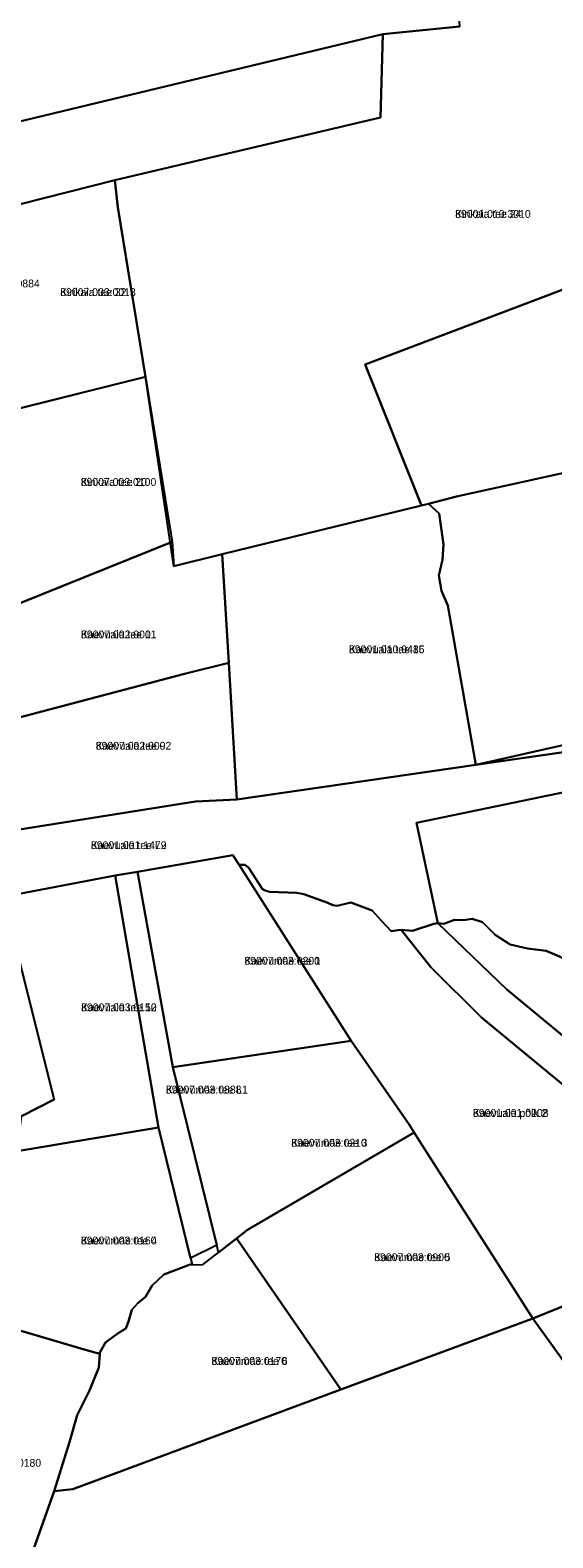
# Model space of a CAD drawing. Extents: x 526849 to 562296, y 6591741 to 6618546.
# Drawn here: x 551415.7 to 551516, y 6596343.2 to 6596632.5 of the extents above; entities that cross this region are included whole.
import ezdxf

# ---------------------------------------------------------------- set-up
doc = ezdxf.new("R2010")
doc.units = 0
for name, color, linetype in [('L_AADRESS', 7, 'Continuous'), ('PIIR', 7, 'Continuous'), ('TUNNUS', 7, 'Continuous')]:
    doc.layers.add(name, color=color, linetype=linetype)

msp = doc.modelspace()

# ---------------------------------------------------------------- linework, layer by layer
at = {"layer": 'PIIR'}
for points in [[(551413.43, 6596614.94), (551408.62, 6596706.81), (551407.55, 6596724.13), (551426.73, 6596719.05), (551452.99, 6596725.9), (551458.22, 6596727.35), (551457.17, 6596712.99), (551469.84, 6596714.72), (551485.18, 6596709.96), (551489.56, 6596668.3), (551495.46, 6596668.54), (551498.12, 6596633.25), (551483.43, 6596631.76)], [(551248.32, 6596544.3), (551247.52, 6596563.39), (551292.98, 6596578.41), (551300.8, 6596580.44), (551342.6, 6596593.62), (551348.51, 6596595.48), (551396, 6596610.51), (551413.43, 6596614.94), (551483.43, 6596631.76), (551482.98, 6596615.75), (551432.01, 6596603.77), (551405.16, 6596596.95), (551395.85, 6596595.38), (551378.63, 6596589.43), (551378.74, 6596588.16), (551370.3, 6596584.86), (551354.44, 6596579.06), (551347.58, 6596576.64), (551315.84, 6596565.79), (551290.45, 6596557.78), (551258.62, 6596545.41)], [(551405.16, 6596596.95), (551432.01, 6596603.77), (551432.58, 6596598.57), (551437.84, 6596566.01), (551410.25, 6596559.12)], [(551497.55, 6596543.03), (551492.14, 6596541.65), (551490.81, 6596541.31), (551480, 6596568.38), (551526.78, 6596586.08), (551538.14, 6596591.97), (551540.93, 6596590.33), (551545.76, 6596591.77), (551566.42, 6596597.93), (551577.41, 6596565.31), (551574.47, 6596564.47), (551538.8, 6596553.16), (551526.88, 6596549.52)], [(551442.98, 6596534.31), (551413.64, 6596522.48), (551407.88, 6596550.26), (551410.31, 6596559.12), (551437.84, 6596566.01)], [(551494.21, 6596539.75), (551492.14, 6596541.65), (551497.55, 6596543.03), (551526.88, 6596549.52), (551538.8, 6596553.16), (551574.47, 6596564.47), (551577.41, 6596565.31), (551578.31, 6596565.63), (551586.47, 6596541.46), (551539.82, 6596528.35), (551521.19, 6596512.08), (551523.9, 6596496.69), (551501.24, 6596491.52), (551495.87, 6596522.15), (551494.69, 6596524.92), (551494.13, 6596527.9), (551494.87, 6596530.87), (551495.08, 6596533.84)], [(551490.81, 6596541.31), (551492.14, 6596541.65), (551494.21, 6596539.75), (551495.08, 6596533.84), (551494.87, 6596530.87), (551494.13, 6596527.9), (551494.69, 6596524.92), (551495.87, 6596522.15), (551501.24, 6596491.52), (551455.42, 6596484.9), (551453.83, 6596511.11), (551452.56, 6596531.98)], [(551413.64, 6596522.48), (551442.98, 6596534.31), (551443.31, 6596529.68), (551452.56, 6596531.98), (551453.83, 6596511.11), (551445.32, 6596508.99), (551401.19, 6596497.34), (551397.39, 6596515.91)], [(551503.9, 6596491.91), (551501.24, 6596491.52), (551523.9, 6596496.69), (551553.16, 6596502.74), (551592.09, 6596508.35), (551595.96, 6596513.31), (551598.58, 6596505.58), (551544.77, 6596497.78)], [(551401.19, 6596497.34), (551445.32, 6596508.99), (551453.83, 6596511.11), (551455.42, 6596484.9), (551447.49, 6596484.53), (551405.17, 6596477.78)], [(551514.76, 6596455.87), (551511.17, 6596456.31), (551507.85, 6596457.08), (551504.95, 6596458.89), (551502.51, 6596461.37), (551500.57, 6596461.96), (551498.91, 6596461.71), (551497.16, 6596461.81), (551495.09, 6596461.03), (551493.98, 6596461.18), (551489.87, 6596480.44), (551537.34, 6596490.29), (551543.93, 6596459.54), (551544.52, 6596456.82), (551539.81, 6596454.79), (551533.46, 6596453.52), (551527.82, 6596450.35), (551526.16, 6596450.07), (551524.15, 6596450.59), (551522.37, 6596451.68), (551517.3, 6596454.79)], [(551443.08, 6596433.54), (551436.33, 6596470.99), (551454.65, 6596474.22), (551455.87, 6596472.35), (551477.35, 6596438.56)], [(551420.36, 6596427.32), (551410.64, 6596466.24), (551432.02, 6596470.28), (551440.36, 6596421.97), (551413.23, 6596417.4), (551414.1, 6596424.13)], [(551432.02, 6596470.28), (551436.33, 6596470.99), (551443.08, 6596433.54), (551451.54, 6596399.38), (551446.5, 6596396.87), (551440.36, 6596421.97)], [(551375.92, 6596460.45), (551376.9, 6596460.52), (551410.64, 6596466.24), (551420.36, 6596427.32), (551414.1, 6596424.13), (551395.9, 6596419.19), (551390.62, 6596429.88), (551389.63, 6596429.65), (551387.76, 6596432.52), (551386.28, 6596434.71), (551382.64, 6596438.03), (551379.13, 6596440.56), (551378.44, 6596441.83), (551378.76, 6596442.95), (551379.69, 6596443.43), (551379.87, 6596444.36), (551379.45, 6596446.11), (551377.89, 6596450.5), (551376.43, 6596456.07)], [(551492.61, 6596452.69), (551486.93, 6596459.86), (551489.12, 6596459.67), (551493.18, 6596461.03), (551493.98, 6596461.18), (551507.18, 6596448.42), (551546.93, 6596415.61), (551550.4, 6596416.22), (551558.87, 6596404.18), (551545.54, 6596398.79), (551535.42, 6596413.18), (551536.69, 6596414.72), (551502.35, 6596443.07)], [(551451.89, 6596397.97), (551451.54, 6596399.38), (551443.08, 6596433.54), (551477.35, 6596438.56), (551488.46, 6596422.51), (551489.43, 6596420.97), (551457.42, 6596402.28), (551455.34, 6596400.62)], [(551415.91, 6596382.36), (551404.15, 6596385.72), (551410.28, 6596401.43), (551413.23, 6596417.4), (551440.36, 6596421.97), (551446.5, 6596396.87), (551446.79, 6596395.65), (551446.41, 6596395.67), (551441.39, 6596393.75), (551439.14, 6596391.61), (551437.85, 6596389.42), (551436.42, 6596388.2), (551435.22, 6596386.93), (551434.63, 6596384.74), (551434.07, 6596383.38), (551432.6, 6596382.5), (551430.16, 6596380.7), (551429.1, 6596378.75), (551429.08, 6596378.48), (551426.54, 6596379.22)], [(551455.59, 6596400.33), (551455.34, 6596400.62), (551457.42, 6596402.28), (551489.43, 6596420.97), (551490.4, 6596419.43), (551512.17, 6596385.3), (551475.37, 6596371.63)], [(551512.17, 6596385.3), (551545.54, 6596398.79), (551558.87, 6596404.18), (551603.75, 6596422.33), (551611.62, 6596397.31), (551528.53, 6596362.65)], [(551434.07, 6596383.38), (551434.63, 6596384.74), (551435.22, 6596386.93), (551436.42, 6596388.2), (551437.85, 6596389.42), (551439.14, 6596391.61), (551441.39, 6596393.75), (551446.41, 6596395.67), (551446.79, 6596395.65), (551448.82, 6596395.57), (551451.89, 6596397.97), (551455.34, 6596400.62), (551455.59, 6596400.33), (551475.37, 6596371.63), (551423.93, 6596352.52), (551420.36, 6596352.16), (551423.26, 6596361.55), (551424.77, 6596366.72), (551427.12, 6596371.49), (551428.92, 6596375.88), (551429.08, 6596378.48), (551429.1, 6596378.75), (551430.16, 6596380.7), (551432.6, 6596382.5)], [(551395.45, 6596367.55), (551404.15, 6596385.72), (551415.91, 6596382.36), (551426.54, 6596379.22), (551429.08, 6596378.48), (551428.92, 6596375.88), (551427.12, 6596371.49), (551424.77, 6596366.72), (551423.26, 6596361.55), (551420.36, 6596352.16), (551420.35, 6596352.13), (551410.89, 6596325.49), (551410.7, 6596324.96), (551408.38, 6596326.43), (551377.6, 6596345.94)], [(551410.89, 6596325.49), (551420.35, 6596352.13), (551420.36, 6596352.16), (551423.93, 6596352.52), (551475.37, 6596371.63), (551512.17, 6596385.3), (551528.53, 6596362.65), (551520.75, 6596352.63), (551542.77, 6596324.29), (551568.35, 6596295.84), (551503.3, 6596241.87), (551496.53, 6596236.46), (551448.28, 6596197.6), (551392.04, 6596249.74), (551388.59, 6596252.94), (551387.28, 6596254.16), (551390.89, 6596266.33), (551399.83, 6596291.21), (551404.34, 6596310.64), (551408.38, 6596326.43), (551410.7, 6596324.96)]]:
    msp.add_lwpolyline(points, close=True, dxfattribs=at)
for points in [[(551630.13, 6596633.31), (551624.57, 6596626.9), (551623.17, 6596618.79), (551623.55, 6596615.16), (551609.3, 6596610.87), (551577.81, 6596601.37), (551566.42, 6596597.93), (551545.76, 6596591.77), (551540.93, 6596590.33), (551538.14, 6596591.97), (551526.78, 6596586.08), (551480, 6596568.38), (551490.81, 6596541.31), (551452.56, 6596531.98), (551443.31, 6596529.68), (551437.84, 6596566.01), (551432.55, 6596598.53), (551432.01, 6596603.77), (551482.98, 6596615.75), (551483.43, 6596631.76), (551498.12, 6596633.25)], [(551405.17, 6596477.78), (551447.49, 6596484.53), (551455.42, 6596484.9), (551501.24, 6596491.52), (551503.9, 6596491.91), (551544.77, 6596497.78)], [(551537.34, 6596490.29), (551489.87, 6596480.44), (551493.98, 6596461.18), (551493.18, 6596461.03), (551489.12, 6596459.67), (551486.93, 6596459.86), (551486.37, 6596459.79), (551485.03, 6596459.62), (551483.11, 6596461.67), (551481.33, 6596463.59), (551477.25, 6596465.1), (551474.66, 6596464.47), (551473.84, 6596464.6), (551472.87, 6596465.06), (551468.22, 6596466.71), (551466.92, 6596467), (551461.63, 6596467.17), (551460.82, 6596467.4), (551460.33, 6596467.71), (551457.62, 6596471.87), (551456.94, 6596472.38), (551455.87, 6596472.35), (551454.65, 6596474.22), (551436.33, 6596470.99), (551432.02, 6596470.28), (551410.64, 6596466.24)], [(551545.54, 6596398.79), (551512.17, 6596385.3), (551490.4, 6596419.43), (551489.43, 6596420.97), (551488.46, 6596422.51), (551477.35, 6596438.56), (551455.87, 6596472.35), (551456.94, 6596472.38), (551457.62, 6596471.87), (551460.33, 6596467.71), (551460.82, 6596467.4), (551461.63, 6596467.17), (551466.92, 6596467), (551468.22, 6596466.71), (551472.87, 6596465.06), (551473.84, 6596464.6), (551474.66, 6596464.47), (551477.25, 6596465.1), (551481.33, 6596463.59), (551483.11, 6596461.67), (551485.03, 6596459.62), (551486.37, 6596459.79), (551486.93, 6596459.86), (551492.61, 6596452.69), (551502.35, 6596443.07), (551536.69, 6596414.72)], [(551546.93, 6596415.61), (551507.18, 6596448.42), (551493.98, 6596461.18), (551495.09, 6596461.03), (551497.16, 6596461.81), (551498.91, 6596461.71), (551500.57, 6596461.96), (551502.51, 6596461.37), (551504.95, 6596458.89), (551507.85, 6596457.08), (551511.17, 6596456.31), (551514.76, 6596455.87), (551517.3, 6596454.79)]]:
    msp.add_lwpolyline(points, dxfattribs=at)

# ---------------------------------------------------------------- texts
at = {"layer": 'L_AADRESS'}
for s, p in [('Kirikaia tee 24', (551497.28, 6596596.52)), ('Kirikaia tee 22', (551421.5, 6596581.51)), ('Kirikaia tee 20', (551425.43, 6596545.07)), ('Kaevuaia tee 11', (551425.48, 6596515.82)), ('Kaevuaia tee 15', (551476.9, 6596512.96)), ('Kaevuaia tee 9', (551428.31, 6596494.45)), ('Kaevuaia tee L2', (551427.39, 6596475.37)), ('Kaevumäe tee 1', (551456.84, 6596453.19)), ('Kaevuaia tee 12', (551425.5, 6596444.26)), ('Kaevumäe tee L1', (551441.78, 6596428.46)), ('Kaevuaia põik 2', (551500.7, 6596423.98)), ('Kaevumäe tee 3', (551465.83, 6596418.26)), ('Kaevumäe tee 4', (551425.47, 6596399.5)), ('Kaevumäe tee 5', (551481.76, 6596396.3)), ('Kaevumäe tee 6', (551450.52, 6596376.39))]:
    msp.add_text(s, height=1.5, dxfattribs=at).set_placement(p)
at = {"layer": 'TUNNUS'}
for s, p in [('89001:010:3010', (551497.28, 6596596.52)), ('89007:003:0884', (551403.08, 6596583.17)), ('89007:003:0013', (551421.5, 6596581.51)), ('89007:003:0100', (551425.43, 6596545.07)), ('89007:002:0001', (551425.48, 6596515.82)), ('89001:010:0486', (551476.9, 6596512.96)), ('89007:002:0002', (551428.31, 6596494.45)), ('89001:001:1479', (551427.39, 6596475.37)), ('89007:003:0200', (551456.84, 6596453.19)), ('89007:003:0150', (551425.5, 6596444.26)), ('89007:003:0888', (551441.78, 6596428.46)), ('89001:001:0208', (551500.7, 6596423.98)), ('89007:003:0210', (551465.83, 6596418.26)), ('89007:003:0160', (551425.47, 6596399.5)), ('89007:003:0900', (551481.76, 6596396.3)), ('89007:003:0170', (551450.52, 6596376.39)), ('89007:003:0180', (551403.34, 6596356.83))]:
    msp.add_text(s, height=1.5, dxfattribs=at).set_placement(p)

doc.saveas('drawing.dxf')
